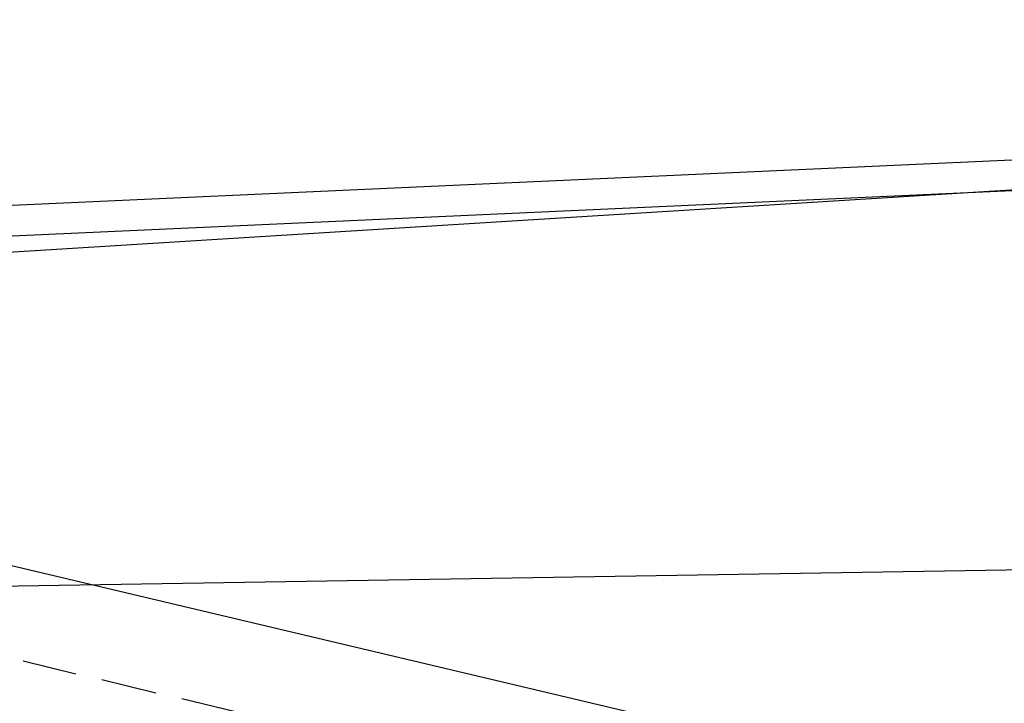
# Model space of a CAD drawing. Header units: feet. Extents: x -79 to 198, y -22 to 181.
# Tile 761 of 982: x 103.01 to 112.03, y 141.68 to 147.95. Entities that reach past the tile are written whole.
import ezdxf

# ---------------------------------------------------------------- set-up
doc = ezdxf.new("R2010")
doc.units = ezdxf.units.FT
doc.layers.add('A-LINEA', color=7, linetype='CONTINUOUS')

msp = doc.modelspace()

# ---------------------------------------------------------------- linework, layer by layer
at = {"layer": 'A-LINEA'}
for p, q in [((137.3218, 147.95), (37.3544, 141.7506)), ((137.3218, 147.95), (37.3544, 141.7506)), ((137.2414, 147.8002), (39.8639, 143.3866)), ((137.2414, 147.8002), (39.8639, 143.3866)), ((137.0738, 147.512), (40.0569, 143.1148)), ((137.0738, 147.512), (40.0569, 143.1148)), ((134.895, 143.2722), (37.2384, 141.6899)), ((134.895, 143.2722), (37.2384, 141.6899)), ((102.4, 143.0711), (111.8533, 140.8311)), ((103.04, 142.0711), (103.52, 141.9511)), ((103.76, 141.8978), (104.2533, 141.7778)), ((104.4933, 141.7244), (104.9867, 141.6044))]:
    msp.add_line(p, q, dxfattribs=at)

doc.saveas('drawing.dxf')
